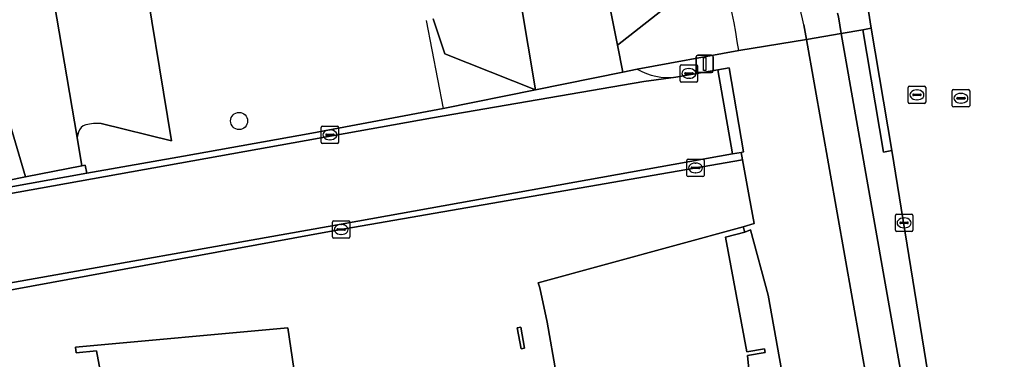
# Model space of a CAD drawing. Extents: x 162879 to 165540, y 384011 to 385181.
# Drawn here: x 164023.2 to 164079.6, y 384406.9 to 384426.4 of the extents above; entities that cross this region are included whole.
import ezdxf

# ---------------------------------------------------------------- set-up
doc = ezdxf.new("R2010")
doc.units = 0
for name, color, linetype in [('IMGEO_Boom', 7, 'Continuous'), ('IMGEO_Erf', 7, 'Continuous'), ('IMGEO_Fietspad_gesloten', 7, 'Continuous'), ('IMGEO_Fietspad_open', 7, 'Continuous'), ('IMGEO_Groenvoorziening', 7, 'Continuous'), ('IMGEO_Hek', 7, 'Continuous'), ('IMGEO_Kolk', 7, 'Continuous'), ('IMGEO_Lichtmast', 7, 'Continuous'), ('IMGEO_Pand', 7, 'Continuous'), ('IMGEO_Parkeervlak_open', 7, 'Continuous'), ('IMGEO_Rijbaan_lokaal_gesloten', 7, 'Continuous'), ('IMGEO_Rijbaan_lokaal_open', 7, 'Continuous'), ('IMGEO_Rioolput', 7, 'Continuous'), ('IMGEO_Verkeerseiland_open', 7, 'Continuous'), ('IMGEO_Voetpad_open', 7, 'Continuous')]:
    doc.layers.add(name, color=color, linetype=linetype)

msp = doc.modelspace()

# ---------------------------------------------------------------- linework, layer by layer
at = {"layer": 'IMGEO_Boom'}
msp.add_circle((164035.796, 384420.569), 0.489, dxfattribs=at)
at = {"layer": 'IMGEO_Erf'}
for points in [[(164053.947, 384406.098), (164053.424, 384409.027), (164053.023, 384411.009), (164052.918, 384411.286), (164064.66, 384414.507), (164065.291, 384414.696), (164065.007, 384416.237), (164064.62, 384418.336), (164040.968, 384414.225), (164021.81, 384410.711)], [(164071.935, 384377.894), (164066.095, 384410.579), (164065.081, 384414.33), (164064.744, 384414.199), (164063.644, 384413.901), (164064.86, 384407.325), (164065.874, 384407.501), (164065.908, 384407.303), (164064.894, 384407.127), (164065.544, 384400.416)], [(164028.539, 384402.474), (164027.637, 384407.391), (164026.461, 384407.284), (164026.431, 384407.602), (164038.595, 384408.709), (164038.925, 384406.379)]]:
    msp.add_lwpolyline(points, dxfattribs=at)
msp.add_lwpolyline([(164051.725, 384408.716), (164051.921, 384408.752), (164052.142, 384407.543), (164051.946, 384407.508)], close=True, dxfattribs=at)
at = {"layer": 'IMGEO_Fietspad_gesloten'}
msp.add_lwpolyline([(164073.781, 384405.638), (164070.271, 384425.587), (164068.28, 384425.24), (164071.787, 384405.368)], dxfattribs=at)
at = {"layer": 'IMGEO_Fietspad_open'}
msp.add_lwpolyline([(164068.132, 384426.078), (164068.28, 384425.24), (164070.271, 384425.587), (164070.105, 384426.533), (164070.056, 384426.743)], dxfattribs=at)
msp.add_arc((164032.078, 384418.624), 36.817, 11.6804, 20.3657, dxfattribs=at)
at = {"layer": 'IMGEO_Groenvoorziening'}
for points in [[(164023.458, 384437.702), (164024.91, 384437.092), (164026.963, 384436.23), (164029.099, 384435.333), (164029.337, 384435.233), (164030.115, 384430.495), (164031.931, 384419.43), (164027.895, 384420.416)], [(164060.658, 384433.187), (164061.585, 384430.012), (164061.888, 384428.416), (164057.461, 384424.925), (164057.775, 384423.37), (164058.592, 384423.535), (164064.4, 384424.602)], [(164026.599, 384419.925), (164026.523, 384419.625), (164026.798, 384418.005), (164026.981, 384418.042), (164027.075, 384417.572), (164032.62, 384418.561), (164039.958, 384419.871), (164047.482, 384421.288), (164052.768, 384422.357), (164047.577, 384424.413), (164046.907, 384426.418)]]:
    msp.add_lwpolyline(points, dxfattribs=at)
for centre, radius, start, end in [((164034.09, 384420.376), 30.603, 7.9368, 40.048), ((164027.208, 384419.743), 0.636, 107.2058, 163.336), ((164027.684, 384417.374), 3.05, 86.0422, 102.585)]:
    msp.add_arc(centre, radius, start, end, dxfattribs=at)
at = {"layer": 'IMGEO_Hek'}
msp.add_lwpolyline([(164046.515, 384426.338), (164047.482, 384421.288)], dxfattribs=at)
at = {"layer": 'IMGEO_Kolk'}
for p, q in [((164061.049, 384422.869), (164061.049, 384423.721)), ((164061.124, 384423.795), (164061.976, 384423.795)), ((164061.308, 384423.289), (164061.308, 384423.301)), ((164061.351, 384423.338), (164061.749, 384423.338)), ((164061.537, 384423.575), (164061.562, 384423.575)), ((164061.792, 384423.301), (164061.792, 384423.289)), ((164062.05, 384423.721), (164062.05, 384422.869)), ((164061.976, 384422.795), (164061.124, 384422.795)), ((164061.746, 384423.252), (164061.348, 384423.252)), ((164061.56, 384423.015), (164061.535, 384423.015)), ((164040.495, 384419.349), (164040.495, 384420.201)), ((164040.57, 384420.275), (164041.422, 384420.275)), ((164040.983, 384420.055), (164041.008, 384420.055)), ((164041.496, 384420.201), (164041.496, 384419.349)), ((164040.754, 384419.769), (164040.754, 384419.781)), ((164041.192, 384419.732), (164040.794, 384419.732)), ((164040.797, 384419.818), (164041.195, 384419.818)), ((164041.006, 384419.495), (164040.981, 384419.495)), ((164041.238, 384419.781), (164041.238, 384419.769)), ((164041.422, 384419.275), (164040.57, 384419.275)), ((164061.423, 384417.452), (164061.423, 384418.304)), ((164061.498, 384418.378), (164062.35, 384418.378)), ((164062.424, 384418.304), (164062.424, 384417.452)), ((164061.682, 384417.872), (164061.682, 384417.884)), ((164062.12, 384417.835), (164061.722, 384417.835)), ((164061.725, 384417.921), (164062.123, 384417.921)), ((164061.911, 384418.158), (164061.936, 384418.158)), ((164062.166, 384417.884), (164062.166, 384417.872)), ((164062.35, 384417.378), (164061.498, 384417.378)), ((164061.934, 384417.598), (164061.909, 384417.598)), ((164041.211, 384414.845), (164042.063, 384414.845)), ((164073.368, 384414.301), (164073.368, 384415.153)), ((164073.443, 384415.227), (164074.295, 384415.227)), ((164073.856, 384415.007), (164073.881, 384415.007)), ((164074.369, 384415.153), (164074.369, 384414.301)), ((164041.136, 384413.919), (164041.136, 384414.771)), ((164041.395, 384414.339), (164041.395, 384414.351)), ((164041.833, 384414.302), (164041.435, 384414.302)), ((164041.438, 384414.388), (164041.836, 384414.388)), ((164041.624, 384414.625), (164041.649, 384414.625)), ((164041.879, 384414.351), (164041.879, 384414.339)), ((164042.137, 384414.771), (164042.137, 384413.919)), ((164073.627, 384414.721), (164073.627, 384414.733)), ((164074.065, 384414.684), (164073.667, 384414.684)), ((164073.67, 384414.77), (164074.068, 384414.77)), ((164073.879, 384414.447), (164073.854, 384414.447)), ((164074.111, 384414.733), (164074.111, 384414.721)), ((164042.063, 384413.845), (164041.211, 384413.845)), ((164041.647, 384414.065), (164041.622, 384414.065)), ((164074.295, 384414.227), (164073.443, 384414.227))]:
    msp.add_line(p, q, dxfattribs=at)
for points in [[(164061.049, 384422.869), (164061.049, 384423.721)], [(164061.124, 384423.795), (164061.976, 384423.795)], [(164062.05, 384423.721), (164062.05, 384422.869)], [(164061.976, 384422.795), (164061.124, 384422.795)], [(164040.495, 384419.349), (164040.495, 384420.201)], [(164040.57, 384420.275), (164041.422, 384420.275)], [(164041.496, 384420.201), (164041.496, 384419.349)], [(164041.422, 384419.275), (164040.57, 384419.275)], [(164061.423, 384417.452), (164061.423, 384418.304)], [(164061.498, 384418.378), (164062.35, 384418.378)], [(164062.424, 384418.304), (164062.424, 384417.452)], [(164062.35, 384417.378), (164061.498, 384417.378)], [(164041.211, 384414.845), (164042.063, 384414.845)], [(164073.368, 384414.301), (164073.368, 384415.153)], [(164073.443, 384415.227), (164074.295, 384415.227)], [(164074.369, 384415.153), (164074.369, 384414.301)], [(164041.136, 384413.919), (164041.136, 384414.771)], [(164042.137, 384414.771), (164042.137, 384413.919)], [(164042.063, 384413.845), (164041.211, 384413.845)], [(164074.295, 384414.227), (164073.443, 384414.227)]]:
    msp.add_lwpolyline(points, dxfattribs=at)
for centre, radius, start, end in [((164061.126, 384423.719), 0.0765, 91.552, 178.448), ((164061.126, 384423.719), 0.0765, 91.552, 178.448), ((164061.348, 384423.298), 0.0403, 85.8775, 175.7526), ((164061.753, 384423.3), 0.0386, 1.7309, 96.639), ((164061.974, 384423.719), 0.0765, 1.552, 88.448), ((164061.974, 384423.719), 0.0765, 1.552, 88.448), ((164061.126, 384422.871), 0.0765, 181.552, 268.448), ((164061.126, 384422.871), 0.0765, 181.552, 268.448), ((164061.345, 384423.288), 0.0366, 178.938, 274.7102), ((164061.749, 384423.295), 0.043, 264.8664, 352.4533), ((164061.974, 384422.871), 0.0765, 271.552, 358.448), ((164061.974, 384422.871), 0.0765, 271.552, 358.448), ((164040.572, 384420.199), 0.0765, 91.552, 178.448), ((164040.572, 384420.199), 0.0765, 91.552, 178.448), ((164041.42, 384420.199), 0.0765, 1.552, 88.448), ((164041.42, 384420.199), 0.0765, 1.552, 88.448), ((164040.794, 384419.778), 0.0403, 85.8775, 175.7526), ((164040.791, 384419.768), 0.0366, 178.938, 274.7102), ((164041.195, 384419.775), 0.043, 264.8664, 352.4533), ((164041.199, 384419.78), 0.0386, 1.7309, 96.639), ((164040.572, 384419.351), 0.0765, 181.552, 268.448), ((164040.572, 384419.351), 0.0765, 181.552, 268.448), ((164041.42, 384419.351), 0.0765, 271.552, 358.448), ((164041.42, 384419.351), 0.0765, 271.552, 358.448), ((164061.5, 384418.302), 0.0765, 91.552, 178.448), ((164061.5, 384418.302), 0.0765, 91.552, 178.448), ((164062.348, 384418.302), 0.0765, 1.552, 88.448), ((164062.348, 384418.302), 0.0765, 1.552, 88.448), ((164061.722, 384417.881), 0.0403, 85.8775, 175.7526), ((164061.719, 384417.871), 0.0366, 178.938, 274.7102), ((164062.123, 384417.878), 0.043, 264.8664, 352.4533), ((164062.127, 384417.883), 0.0386, 1.7309, 96.639), ((164061.5, 384417.454), 0.0765, 181.552, 268.448), ((164061.5, 384417.454), 0.0765, 181.552, 268.448), ((164062.348, 384417.454), 0.0765, 271.552, 358.448), ((164062.348, 384417.454), 0.0765, 271.552, 358.448), ((164041.213, 384414.769), 0.0765, 91.552, 178.448), ((164041.213, 384414.769), 0.0765, 91.552, 178.448), ((164042.061, 384414.769), 0.0765, 1.552, 88.448), ((164042.061, 384414.769), 0.0765, 1.552, 88.448), ((164073.445, 384415.151), 0.0765, 91.552, 178.448), ((164073.445, 384415.151), 0.0765, 91.552, 178.448), ((164074.293, 384415.151), 0.0765, 1.552, 88.448), ((164074.293, 384415.151), 0.0765, 1.552, 88.448), ((164041.435, 384414.348), 0.0403, 85.8775, 175.7526), ((164041.432, 384414.338), 0.0366, 178.938, 274.7102), ((164041.836, 384414.345), 0.043, 264.8664, 352.4533), ((164041.84, 384414.35), 0.0386, 1.7309, 96.639), ((164073.445, 384414.303), 0.0765, 181.552, 268.448), ((164073.445, 384414.303), 0.0765, 181.552, 268.448), ((164073.667, 384414.73), 0.0403, 85.8775, 175.7526), ((164073.664, 384414.72), 0.0366, 178.938, 274.7102), ((164074.068, 384414.727), 0.043, 264.8664, 352.4533), ((164074.072, 384414.732), 0.0386, 1.7309, 96.639), ((164074.293, 384414.303), 0.0765, 271.552, 358.448), ((164074.293, 384414.303), 0.0765, 271.552, 358.448), ((164041.213, 384413.921), 0.0765, 181.552, 268.448), ((164041.213, 384413.921), 0.0765, 181.552, 268.448), ((164042.061, 384413.921), 0.0765, 271.552, 358.448), ((164042.061, 384413.921), 0.0765, 271.552, 358.448)]:
    msp.add_arc(centre, radius, start, end, dxfattribs=at)
for centre, major_axis, ratio, start_param, end_param in [((164061.536, 384423.295), (-0.387, 0.002), 0.722429, 4.712389, 7.853982), ((164061.561, 384423.295), (-0.39, 0.002), 0.717154, 1.570796, 4.712389), ((164040.982, 384419.775), (-0.387, 0.002), 0.722429, 4.712389, 7.853982), ((164041.007, 384419.775), (-0.39, 0.002), 0.717154, 1.570796, 4.712389), ((164061.91, 384417.878), (-0.387, 0.002), 0.722429, 4.712389, 7.853982), ((164061.935, 384417.878), (-0.39, 0.002), 0.717154, 1.570796, 4.712389), ((164073.855, 384414.727), (-0.387, 0.002), 0.722429, 4.712389, 7.853982), ((164073.88, 384414.727), (-0.39, 0.002), 0.717154, 1.570796, 4.712389), ((164041.623, 384414.345), (-0.387, 0.002), 0.722429, 4.712389, 7.853982), ((164041.648, 384414.345), (-0.39, 0.002), 0.717154, 1.570796, 4.712389)]:
    msp.add_ellipse(centre, major_axis=major_axis, ratio=ratio, start_param=start_param, end_param=end_param, dxfattribs=at)
at = {"layer": 'IMGEO_Lichtmast'}
for p, q in [((164061.955, 384423.441), (164061.955, 384424.241)), ((164061.955, 384424.241), (164061.955, 384423.441)), ((164062.055, 384424.341), (164062.845, 384424.341)), ((164062.845, 384424.341), (164062.055, 384424.341)), ((164062.945, 384424.241), (164062.945, 384423.441)), ((164062.945, 384423.441), (164062.945, 384424.241)), ((164062.845, 384423.341), (164062.055, 384423.341)), ((164062.055, 384423.341), (164062.845, 384423.341))]:
    msp.add_line(p, q, dxfattribs=at)
msp.add_lwpolyline([(164062.375, 384424.216), (164062.525, 384424.216), (164062.525, 384423.466), (164062.375, 384423.466), (164062.375, 384424.216)], dxfattribs=at)
for centre, start, end in [((164062.055, 384424.241), 90, 180), ((164062.055, 384424.241), 90, 180), ((164062.845, 384424.241), 0, 90), ((164062.845, 384424.241), 360, 90), ((164062.055, 384423.441), 180, 270), ((164062.055, 384423.441), 180, 270), ((164062.845, 384423.441), 270, 0), ((164062.845, 384423.441), 270, 0)]:
    msp.add_arc(centre, 0.1, start, end, dxfattribs=at)
at = {"layer": 'IMGEO_Pand'}
for points in [[(164065.544, 384400.416), (164064.894, 384407.127), (164065.908, 384407.303), (164065.874, 384407.501), (164064.86, 384407.325), (164063.644, 384413.901), (164064.744, 384414.199), (164064.66, 384414.507), (164052.918, 384411.286), (164053.023, 384411.009), (164053.424, 384409.027), (164053.947, 384406.098)], [(164038.925, 384406.379), (164038.595, 384408.709), (164026.431, 384407.602), (164026.461, 384407.284), (164027.637, 384407.391), (164028.539, 384402.474)]]:
    msp.add_lwpolyline(points, dxfattribs=at)
msp.add_lwpolyline([(164051.921, 384408.752), (164051.725, 384408.716), (164051.946, 384407.508), (164052.142, 384407.543)], close=True, dxfattribs=at)
at = {"layer": 'IMGEO_Parkeervlak_open'}
for points in [[(164015.236, 384439.321), (164012.691, 384435.699), (164013.349, 384434.096), (164017.555, 384420.261), (164018.881, 384416.086), (164021.665, 384416.596), (164021.591, 384416.965), (164023.559, 384417.358), (164021.792, 384423.348), (164020.656, 384426.781), (164019.952, 384429.067), (164019.154, 384431.661), (164017.815, 384435.965), (164016.514, 384440.143), (164017.396, 384440.595)], [(164023.458, 384437.702), (164026.523, 384419.625), (164026.599, 384419.925)], [(164027.895, 384420.416), (164031.931, 384419.43), (164030.115, 384430.495), (164029.337, 384435.233), (164029.099, 384435.333), (164026.963, 384436.23), (164024.91, 384437.092), (164023.458, 384437.702)], [(164056.794, 384428.279), (164057.461, 384424.925), (164061.888, 384428.416), (164061.585, 384430.012), (164060.658, 384433.187)], [(164046.907, 384426.418), (164047.577, 384424.413), (164052.768, 384422.357), (164051.934, 384427.358), (164051.67, 384428.479)]]:
    msp.add_lwpolyline(points, dxfattribs=at)
for centre, radius, start, end in [((164027.208, 384419.743), 0.636, 107.2058, 163.336), ((164027.684, 384417.374), 3.05, 86.0422, 102.585)]:
    msp.add_arc(centre, radius, start, end, dxfattribs=at)
at = {"layer": 'IMGEO_Rijbaan_lokaal_gesloten'}
msp.add_lwpolyline([(164071.827, 384426.866), (164071.993, 384425.884), (164073.176, 384418.869), (164075.989, 384401.408), (164080.136, 384376.77)], dxfattribs=at)
at = {"layer": 'IMGEO_Rijbaan_lokaal_open'}
for points in [[(164037.555, 384448.323), (164035.57, 384449.907), (164017.396, 384440.595), (164016.514, 384440.143), (164017.815, 384435.965), (164019.154, 384431.661), (164019.952, 384429.067), (164020.656, 384426.781), (164021.792, 384423.348), (164023.559, 384417.358), (164026.798, 384418.005), (164026.523, 384419.625), (164023.458, 384437.702)], [(164051.67, 384428.479), (164051.934, 384427.358), (164052.768, 384422.357), (164057.775, 384423.37), (164057.461, 384424.925), (164056.794, 384428.279)], [(164058.592, 384423.535), (164057.775, 384423.37), (164052.768, 384422.357), (164047.482, 384421.288), (164039.958, 384419.871), (164032.62, 384418.561), (164027.075, 384417.572), (164021.665, 384416.596), (164018.881, 384416.086), (164017.555, 384420.261), (164000.542, 384411.699), (164000.817, 384411.788), (164001.176, 384411.912)], [(164007.142, 384408.438), (164011.299, 384409.249), (164020.848, 384410.967), (164021.733, 384411.121), (164040.901, 384414.528), (164064.04, 384418.678), (164063.207, 384423.506), (164060.807, 384423.081), (164058.972, 384422.832), (164046.862, 384420.743), (164007.908, 384413.755), (164007.341, 384413.643)], [(164046.862, 384420.743), (164058.972, 384422.832), (164060.807, 384423.081)], [(164007.341, 384413.643), (164007.908, 384413.755), (164046.862, 384420.743)]]:
    msp.add_lwpolyline(points, dxfattribs=at)
for points in [[(164064.62, 384418.336), (164064.546, 384418.769), (164064.04, 384418.678), (164040.901, 384414.528), (164021.733, 384411.121), (164020.848, 384410.967), (164011.299, 384409.249), (164011.399, 384408.786), (164020.943, 384410.552), (164021.81, 384410.711), (164040.968, 384414.225)], [(164027.075, 384417.572), (164026.981, 384418.042), (164026.798, 384418.005), (164023.559, 384417.358), (164021.591, 384416.965), (164021.665, 384416.596)]]:
    msp.add_lwpolyline(points, close=True, dxfattribs=at)
msp.add_arc((164060.408, 384426.766), 3.707, 240.6593, 276.1741, dxfattribs=at)
at = {"layer": 'IMGEO_Rioolput'}
for p, q in [((164074.105, 384421.64), (164074.105, 384422.492)), ((164074.18, 384422.566), (164075.032, 384422.566)), ((164074.593, 384422.346), (164074.618, 384422.346)), ((164075.106, 384422.492), (164075.106, 384421.64)), ((164076.622, 384421.446), (164076.622, 384422.298)), ((164076.697, 384422.372), (164077.549, 384422.372)), ((164077.623, 384422.298), (164077.623, 384421.446)), ((164074.364, 384422.06), (164074.364, 384422.072)), ((164074.802, 384422.023), (164074.404, 384422.023)), ((164074.407, 384422.109), (164074.805, 384422.109)), ((164074.616, 384421.786), (164074.591, 384421.786)), ((164074.848, 384422.072), (164074.848, 384422.06)), ((164076.881, 384421.866), (164076.881, 384421.878)), ((164077.319, 384421.829), (164076.921, 384421.829)), ((164076.924, 384421.915), (164077.322, 384421.915)), ((164077.11, 384422.152), (164077.135, 384422.152)), ((164077.365, 384421.878), (164077.365, 384421.866)), ((164075.032, 384421.566), (164074.18, 384421.566)), ((164077.549, 384421.372), (164076.697, 384421.372)), ((164077.133, 384421.592), (164077.108, 384421.592))]:
    msp.add_line(p, q, dxfattribs=at)
for points in [[(164074.105, 384421.64), (164074.105, 384422.492)], [(164074.18, 384422.566), (164075.032, 384422.566)], [(164075.106, 384422.492), (164075.106, 384421.64)], [(164076.622, 384421.446), (164076.622, 384422.298)], [(164076.697, 384422.372), (164077.549, 384422.372)], [(164077.623, 384422.298), (164077.623, 384421.446)], [(164075.032, 384421.566), (164074.18, 384421.566)], [(164077.549, 384421.372), (164076.697, 384421.372)]]:
    msp.add_lwpolyline(points, dxfattribs=at)
for centre, radius, start, end in [((164074.182, 384422.49), 0.0765, 91.552, 178.448), ((164074.182, 384422.49), 0.0765, 91.552, 178.448), ((164075.03, 384422.49), 0.0765, 1.552, 88.448), ((164075.03, 384422.49), 0.0765, 1.552, 88.448), ((164076.699, 384422.296), 0.0765, 91.552, 178.448), ((164076.699, 384422.296), 0.0765, 91.552, 178.448), ((164077.547, 384422.296), 0.0765, 1.552, 88.448), ((164077.547, 384422.296), 0.0765, 1.552, 88.448), ((164074.182, 384421.642), 0.0765, 181.552, 268.448), ((164074.182, 384421.642), 0.0765, 181.552, 268.448), ((164074.404, 384422.069), 0.0403, 85.8775, 175.7526), ((164074.401, 384422.059), 0.0366, 178.938, 274.7102), ((164074.805, 384422.066), 0.043, 264.8664, 352.4533), ((164074.809, 384422.071), 0.0386, 1.7309, 96.639), ((164075.03, 384421.642), 0.0765, 271.552, 358.448), ((164075.03, 384421.642), 0.0765, 271.552, 358.448), ((164076.921, 384421.875), 0.0403, 85.8775, 175.7526), ((164076.918, 384421.865), 0.0366, 178.938, 274.7102), ((164077.322, 384421.872), 0.043, 264.8664, 352.4533), ((164077.326, 384421.877), 0.0386, 1.7309, 96.639), ((164076.699, 384421.448), 0.0765, 181.552, 268.448), ((164076.699, 384421.448), 0.0765, 181.552, 268.448), ((164077.547, 384421.448), 0.0765, 271.552, 358.448), ((164077.547, 384421.448), 0.0765, 271.552, 358.448)]:
    msp.add_arc(centre, radius, start, end, dxfattribs=at)
for centre, major_axis, ratio, start_param, end_param in [((164074.592, 384422.066), (-0.387, 0.002), 0.722429, 4.712389, 7.853982), ((164074.617, 384422.066), (-0.39, 0.002), 0.717154, 1.570796, 4.712389), ((164077.109, 384421.872), (-0.387, 0.002), 0.722429, 4.712389, 7.853982), ((164077.134, 384421.872), (-0.39, 0.002), 0.717154, 1.570796, 4.712389)]:
    msp.add_ellipse(centre, major_axis=major_axis, ratio=ratio, start_param=start_param, end_param=end_param, dxfattribs=at)
at = {"layer": 'IMGEO_Verkeerseiland_open'}
for points in [[(164070.056, 384426.743), (164070.105, 384426.533), (164070.271, 384425.587), (164071.5, 384425.801), (164071.993, 384425.884), (164071.827, 384426.866)], [(164071.5, 384425.801), (164070.271, 384425.587), (164073.781, 384405.638)], [(164074.452, 384389.325), (164076.113, 384389.61), (164075.895, 384390.844), (164075.765, 384391.847), (164075.722, 384392.841), (164075.989, 384401.408), (164073.176, 384418.869), (164072.683, 384418.786), (164071.5, 384425.801)]]:
    msp.add_lwpolyline(points, dxfattribs=at)
at = {"layer": 'IMGEO_Voetpad_open'}
for points in [[(164064.4, 384424.602), (164068.28, 384425.24), (164068.132, 384426.078)], [(164071.787, 384405.368), (164068.28, 384425.24), (164064.4, 384424.602), (164058.592, 384423.535)], [(164060.807, 384423.081), (164063.207, 384423.506), (164063.848, 384423.62), (164064.68, 384418.793), (164064.546, 384418.769), (164064.62, 384418.336), (164065.007, 384416.237), (164065.291, 384414.696), (164064.66, 384414.507), (164064.744, 384414.199), (164065.081, 384414.33), (164066.095, 384410.579), (164071.935, 384377.894), (164072.28, 384375.515), (164072.467, 384374.563)]]:
    msp.add_lwpolyline(points, dxfattribs=at)
for points in [[(164073.176, 384418.869), (164071.993, 384425.884), (164071.5, 384425.801), (164072.683, 384418.786)], [(164063.207, 384423.506), (164064.04, 384418.678), (164064.546, 384418.769), (164064.68, 384418.793), (164063.848, 384423.62)]]:
    msp.add_lwpolyline(points, close=True, dxfattribs=at)
for centre, radius, start, end in [((164034.09, 384420.376), 30.603, 7.9368, 40.048), ((164032.078, 384418.624), 36.817, 11.6804, 20.3657), ((164060.408, 384426.766), 3.707, 240.6593, 276.1741)]:
    msp.add_arc(centre, radius, start, end, dxfattribs=at)

doc.saveas('drawing.dxf')
